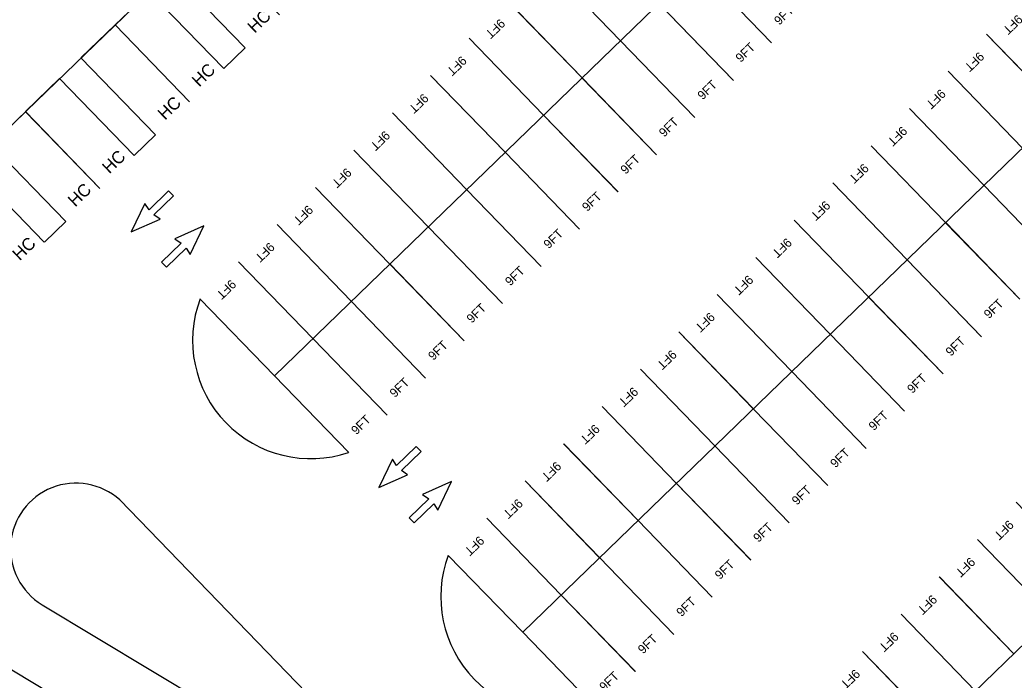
# Model space of a CAD drawing. Extents: x 468143 to 491361, y 1438528 to 1468730.
# Drawn here: x 490735.7 to 490902.9, y 1467851.1 to 1467962.1 of the extents above; entities that cross this region are included whole.
import ezdxf

# ---------------------------------------------------------------- set-up
doc = ezdxf.new("R2010")
doc.units = 0
doc.layers.add('Default', color=7, linetype='Continuous')
doc.layers.add('Xreference_dp', color=7, linetype='Continuous')

# ---------------------------------------------------------------- blocks, each defined once
blk = doc.blocks.new('STALL 9FT SURFACE LOT')
at = {"layer": 'Default'}
for points in [[(0, 0), (0, 216)], [(108, 216), (108, 0)]]:
    blk.add_lwpolyline(points, dxfattribs=at)
blk.add_text('9FT', height=18, dxfattribs=at).set_placement((35.2, 14.1))
blk = doc.blocks.new('STALL HC')
at = {"layer": 'Default'}
blk.add_lwpolyline([(0, 0), (0, 216), (96, 216), (96, 0)], dxfattribs=at)
blk.add_text('HC', height=25, dxfattribs=at).set_placement((33.6, 7.1))
blk = doc.blocks.new('arrow-thru')
at = {"layer": 'Default'}
blk.add_lwpolyline([(14.99997, 0), (28.999942, 0), (28.999942, 54.99989), (43.999912, 51.999896), (21.999956, 111.999776), (0, 51.999896), (14.99997, 54.99989)], close=True, dxfattribs=at)

msp = doc.modelspace()

# ---------------------------------------------------------------- linework, layer by layer
at = {"layer": 'Xreference_dp'}
for p, q in [((490847.35, 1468053.76), (490713.8, 1467924.54)), ((490847.35, 1468053.76), (490713.8, 1467924.54)), ((490778.55, 1467902.23), (490901.32, 1468021.25)), ((490778.55, 1467902.23), (490901.32, 1468021.25)), ((490820.27, 1467859.11), (490949.51, 1467984.39)), ((490820.27, 1467859.11), (490949.51, 1467984.39)), ((490770.03, 1467953.9), (490773.62, 1467957.38)), ((490770.03, 1467953.9), (490773.62, 1467957.38)), ((490838.14, 1467792.91), (490999.83, 1467949.37)), ((490838.14, 1467792.91), (490999.83, 1467949.37)), ((490754.94, 1467939.3), (490758.53, 1467942.77)), ((490754.94, 1467939.3), (490758.53, 1467942.77)), ((490739.85, 1467924.7), (490743.44, 1467928.17)), ((490739.85, 1467924.7), (490743.44, 1467928.17)), ((490825.62, 1467805.85), (490752.53, 1467881.36)), ((490825.62, 1467805.85), (490752.53, 1467881.36)), ((490739.5, 1467863.74), (490770.14, 1467845.31)), ((490739.5, 1467863.74), (490770.14, 1467845.31)), ((490730.76, 1467854.99), (490763.95, 1467835.03)), ((490730.76, 1467854.99), (490763.95, 1467835.03))]:
    msp.add_line(p, q, dxfattribs=at)
for centre, radius, start, end in [((490784.65, 1467908.19), 19.88, 159.4631, 288.651), ((490784.65, 1467908.19), 19.88, 159.4631, 288.651), ((490745.17, 1467873.18), 11.01, 48.0329, 238.9747), ((490745.17, 1467873.18), 11.01, 48.0329, 238.9747), ((490826.37, 1467865.07), 19.88, 159.4631, 288.651), ((490826.37, 1467865.07), 19.88, 159.4631, 288.651)]:
    msp.add_arc(centre, radius, start, end, dxfattribs=at)

# ---------------------------------------------------------------- block references
for name, p, xscale, yscale, rotation in [('STALL 9FT SURFACE LOT', (490830.65, 1467977.8), 0.08333072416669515, 0.08333072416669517, -135.94293275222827), ('STALL 9FT SURFACE LOT', (490830.65, 1467977.8), 0.08333072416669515, 0.08333072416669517, -135.94293275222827), ('STALL HC', (490773.62, 1467957.38), 0.0833307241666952, 0.08333072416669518, 44.0699974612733), ('STALL HC', (490773.62, 1467957.38), 0.0833307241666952, 0.08333072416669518, 44.0699974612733), ('STALL 9FT SURFACE LOT', (490862.1, 1467958.24), 0.0833307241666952, 0.08333072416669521, 44.05706724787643), ('STALL 9FT SURFACE LOT', (490862.1, 1467958.24), 0.0833307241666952, 0.08333072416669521, 44.05706724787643), ('STALL 9FT SURFACE LOT', (490824.19, 1467971.54), 0.08333072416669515, 0.08333072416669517, -135.94293275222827), ('STALL 9FT SURFACE LOT', (490824.19, 1467971.54), 0.08333072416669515, 0.08333072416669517, -135.94293275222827), ('STALL 9FT SURFACE LOT', (490855.63, 1467951.98), 0.0833307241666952, 0.08333072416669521, 44.05706724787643), ('STALL 9FT SURFACE LOT', (490855.63, 1467951.98), 0.0833307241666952, 0.08333072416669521, 44.05706724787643), ('STALL HC', (490764.28, 1467948.34), 0.0833307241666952, 0.08333072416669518, 44.0699974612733), ('STALL HC', (490764.28, 1467948.34), 0.0833307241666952, 0.08333072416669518, 44.0699974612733), ('STALL 9FT SURFACE LOT', (490904.71, 1467965.97), 0.08333072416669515, 0.08333072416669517, -135.94293275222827), ('STALL 9FT SURFACE LOT', (490904.71, 1467965.97), 0.08333072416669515, 0.08333072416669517, -135.94293275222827), ('STALL 9FT SURFACE LOT', (490817.72, 1467965.28), 0.08333072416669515, 0.08333072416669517, -135.94293275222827), ('STALL 9FT SURFACE LOT', (490817.72, 1467965.28), 0.08333072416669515, 0.08333072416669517, -135.94293275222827), ('STALL 9FT SURFACE LOT', (490849.22, 1467945.67), 0.0833307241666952, 0.08333072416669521, 44.05706724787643), ('STALL 9FT SURFACE LOT', (490849.22, 1467945.67), 0.0833307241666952, 0.08333072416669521, 44.05706724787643), ('STALL HC', (490758.53, 1467942.77), 0.0833307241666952, 0.08333072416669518, 44.0699974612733), ('STALL HC', (490758.53, 1467942.77), 0.0833307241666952, 0.08333072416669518, 44.0699974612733), ('STALL 9FT SURFACE LOT', (490898.25, 1467959.72), 0.08333072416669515, 0.08333072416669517, -135.94293275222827), ('STALL 9FT SURFACE LOT', (490898.25, 1467959.72), 0.08333072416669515, 0.08333072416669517, -135.94293275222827), ('STALL 9FT SURFACE LOT', (490811.25, 1467959.03), 0.08333072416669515, 0.08333072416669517, -135.94293275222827), ('STALL 9FT SURFACE LOT', (490811.25, 1467959.03), 0.08333072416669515, 0.08333072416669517, -135.94293275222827), ('STALL 9FT SURFACE LOT', (490842.75, 1467939.41), 0.0833307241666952, 0.08333072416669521, 44.05706724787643), ('STALL 9FT SURFACE LOT', (490842.75, 1467939.41), 0.0833307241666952, 0.08333072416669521, 44.05706724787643), ('STALL 9FT SURFACE LOT', (490804.84, 1467952.71), 0.08333072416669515, 0.08333072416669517, -135.94293275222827), ('STALL 9FT SURFACE LOT', (490804.84, 1467952.71), 0.08333072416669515, 0.08333072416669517, -135.94293275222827), ('STALL 9FT SURFACE LOT', (490891.78, 1467953.46), 0.08333072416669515, 0.08333072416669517, -135.94293275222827), ('STALL 9FT SURFACE LOT', (490891.78, 1467953.46), 0.08333072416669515, 0.08333072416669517, -135.94293275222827), ('STALL HC', (490749.19, 1467933.74), 0.0833307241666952, 0.08333072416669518, 44.0699974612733), ('STALL HC', (490749.19, 1467933.74), 0.0833307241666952, 0.08333072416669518, 44.0699974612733), ('STALL 9FT SURFACE LOT', (490836.28, 1467933.16), 0.0833307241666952, 0.08333072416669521, 44.05706724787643), ('STALL 9FT SURFACE LOT', (490836.28, 1467933.16), 0.0833307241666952, 0.08333072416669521, 44.05706724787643), ('STALL HC', (490743.44, 1467928.17), 0.0833307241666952, 0.08333072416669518, 44.0699974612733), ('STALL HC', (490743.44, 1467928.17), 0.0833307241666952, 0.08333072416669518, 44.0699974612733), ('STALL 9FT SURFACE LOT', (490798.37, 1467946.45), 0.08333072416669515, 0.08333072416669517, -135.94293275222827), ('STALL 9FT SURFACE LOT', (490798.37, 1467946.45), 0.08333072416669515, 0.08333072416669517, -135.94293275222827), ('STALL 9FT SURFACE LOT', (490829.82, 1467926.9), 0.0833307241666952, 0.08333072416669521, 44.05706724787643), ('STALL 9FT SURFACE LOT', (490829.82, 1467926.9), 0.0833307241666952, 0.08333072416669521, 44.05706724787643), ('STALL 9FT SURFACE LOT', (490885.31, 1467947.2), 0.08333072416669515, 0.08333072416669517, -135.94293275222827), ('STALL 9FT SURFACE LOT', (490885.31, 1467947.2), 0.08333072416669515, 0.08333072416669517, -135.94293275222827), ('STALL 9FT SURFACE LOT', (490878.84, 1467940.94), 0.08333072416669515, 0.08333072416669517, -135.94293275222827), ('STALL 9FT SURFACE LOT', (490878.84, 1467940.94), 0.08333072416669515, 0.08333072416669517, -135.94293275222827), ('STALL 9FT SURFACE LOT', (490791.9, 1467940.2), 0.08333072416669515, 0.08333072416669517, -135.94293275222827), ('STALL 9FT SURFACE LOT', (490791.9, 1467940.2), 0.08333072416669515, 0.08333072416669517, -135.94293275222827), ('STALL 9FT SURFACE LOT', (490823.35, 1467920.64), 0.0833307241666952, 0.08333072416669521, 44.05706724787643), ('STALL 9FT SURFACE LOT', (490823.35, 1467920.64), 0.0833307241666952, 0.08333072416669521, 44.05706724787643), ('STALL 9FT SURFACE LOT', (490910.29, 1467921.38), 0.0833307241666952, 0.08333072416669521, 44.05706724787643), ('STALL 9FT SURFACE LOT', (490910.29, 1467921.38), 0.0833307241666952, 0.08333072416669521, 44.05706724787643), ('STALL HC', (490734.1, 1467919.13), 0.0833307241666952, 0.08333072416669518, 44.0699974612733), ('STALL HC', (490734.1, 1467919.13), 0.0833307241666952, 0.08333072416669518, 44.0699974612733), ('arrow-thru', (490762.42, 1467931.62), 0.0833307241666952, 0.08333072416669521, 134.05706724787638), ('arrow-thru', (490762.42, 1467931.62), 0.0833307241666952, 0.08333072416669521, 134.05706724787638), ('STALL 9FT SURFACE LOT', (490872.38, 1467934.68), 0.08333072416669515, 0.08333072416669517, -135.94293275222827), ('STALL 9FT SURFACE LOT', (490872.38, 1467934.68), 0.08333072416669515, 0.08333072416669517, -135.94293275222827), ('STALL 9FT SURFACE LOT', (490903.82, 1467915.12), 0.0833307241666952, 0.08333072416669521, 44.05706724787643), ('STALL 9FT SURFACE LOT', (490903.82, 1467915.12), 0.0833307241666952, 0.08333072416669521, 44.05706724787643), ('STALL 9FT SURFACE LOT', (490785.43, 1467933.94), 0.08333072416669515, 0.08333072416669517, -135.94293275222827), ('STALL 9FT SURFACE LOT', (490785.43, 1467933.94), 0.08333072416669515, 0.08333072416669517, -135.94293275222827), ('STALL 9FT SURFACE LOT', (490816.88, 1467914.38), 0.0833307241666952, 0.08333072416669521, 44.05706724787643), ('STALL 9FT SURFACE LOT', (490816.88, 1467914.38), 0.0833307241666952, 0.08333072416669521, 44.05706724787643), ('arrow-thru', (490758.7, 1467922.28), 0.08333072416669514, 0.08333072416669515, -45.942932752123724), ('arrow-thru', (490758.7, 1467922.28), 0.08333072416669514, 0.08333072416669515, -45.942932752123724), ('STALL 9FT SURFACE LOT', (490778.97, 1467927.68), 0.08333072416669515, 0.08333072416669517, -135.94293275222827), ('STALL 9FT SURFACE LOT', (490778.97, 1467927.68), 0.08333072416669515, 0.08333072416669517, -135.94293275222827), ('STALL 9FT SURFACE LOT', (490810.41, 1467908.12), 0.0833307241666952, 0.08333072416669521, 44.05706724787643), ('STALL 9FT SURFACE LOT', (490810.41, 1467908.12), 0.0833307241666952, 0.08333072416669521, 44.05706724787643), ('STALL 9FT SURFACE LOT', (490865.91, 1467928.42), 0.08333072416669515, 0.08333072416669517, -135.94293275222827), ('STALL 9FT SURFACE LOT', (490865.91, 1467928.42), 0.08333072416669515, 0.08333072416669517, -135.94293275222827), ('STALL 9FT SURFACE LOT', (490897.36, 1467908.87), 0.0833307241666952, 0.08333072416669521, 44.05706724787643), ('STALL 9FT SURFACE LOT', (490897.36, 1467908.87), 0.0833307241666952, 0.08333072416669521, 44.05706724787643), ('STALL 9FT SURFACE LOT', (490772.5, 1467921.42), 0.08333072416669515, 0.08333072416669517, -135.94293275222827), ('STALL 9FT SURFACE LOT', (490772.5, 1467921.42), 0.08333072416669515, 0.08333072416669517, -135.94293275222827), ('STALL 9FT SURFACE LOT', (490803.95, 1467901.86), 0.0833307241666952, 0.08333072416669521, 44.05706724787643), ('STALL 9FT SURFACE LOT', (490803.95, 1467901.86), 0.0833307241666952, 0.08333072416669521, 44.05706724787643), ('STALL 9FT SURFACE LOT', (490859.44, 1467922.17), 0.08333072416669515, 0.08333072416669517, -135.94293275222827), ('STALL 9FT SURFACE LOT', (490859.44, 1467922.17), 0.08333072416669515, 0.08333072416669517, -135.94293275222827), ('STALL 9FT SURFACE LOT', (490890.94, 1467902.55), 0.0833307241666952, 0.08333072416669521, 44.05706724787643), ('STALL 9FT SURFACE LOT', (490890.94, 1467902.55), 0.0833307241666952, 0.08333072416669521, 44.05706724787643), ('STALL 9FT SURFACE LOT', (490852.97, 1467915.91), 0.08333072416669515, 0.08333072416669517, -135.94293275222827), ('STALL 9FT SURFACE LOT', (490852.97, 1467915.91), 0.08333072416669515, 0.08333072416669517, -135.94293275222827), ('STALL 9FT SURFACE LOT', (490797.48, 1467895.61), 0.0833307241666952, 0.08333072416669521, 44.05706724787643), ('STALL 9FT SURFACE LOT', (490797.48, 1467895.61), 0.0833307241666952, 0.08333072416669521, 44.05706724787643), ('STALL 9FT SURFACE LOT', (490884.47, 1467896.3), 0.0833307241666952, 0.08333072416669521, 44.05706724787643), ('STALL 9FT SURFACE LOT', (490884.47, 1467896.3), 0.0833307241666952, 0.08333072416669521, 44.05706724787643), ('STALL 9FT SURFACE LOT', (490846.56, 1467909.6), 0.08333072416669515, 0.08333072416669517, -135.94293275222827), ('STALL 9FT SURFACE LOT', (490846.56, 1467909.6), 0.08333072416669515, 0.08333072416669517, -135.94293275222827), ('STALL 9FT SURFACE LOT', (490878, 1467890.04), 0.0833307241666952, 0.08333072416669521, 44.05706724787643), ('STALL 9FT SURFACE LOT', (490878, 1467890.04), 0.0833307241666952, 0.08333072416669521, 44.05706724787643), ('STALL 9FT SURFACE LOT', (490791.01, 1467889.35), 0.0833307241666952, 0.08333072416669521, 44.05706724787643), ('STALL 9FT SURFACE LOT', (490791.01, 1467889.35), 0.0833307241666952, 0.08333072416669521, 44.05706724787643), ('STALL 9FT SURFACE LOT', (490840.09, 1467903.34), 0.08333072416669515, 0.08333072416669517, -135.94293275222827), ('STALL 9FT SURFACE LOT', (490840.09, 1467903.34), 0.08333072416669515, 0.08333072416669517, -135.94293275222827), ('STALL 9FT SURFACE LOT', (490871.54, 1467883.78), 0.0833307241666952, 0.08333072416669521, 44.05706724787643), ('STALL 9FT SURFACE LOT', (490871.54, 1467883.78), 0.0833307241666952, 0.08333072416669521, 44.05706724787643), ('STALL 9FT SURFACE LOT', (490833.62, 1467897.08), 0.08333072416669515, 0.08333072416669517, -135.94293275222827), ('STALL 9FT SURFACE LOT', (490833.62, 1467897.08), 0.08333072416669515, 0.08333072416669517, -135.94293275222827), ('STALL 9FT SURFACE LOT', (490865.07, 1467877.52), 0.0833307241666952, 0.08333072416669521, 44.05706724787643), ('STALL 9FT SURFACE LOT', (490865.07, 1467877.52), 0.0833307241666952, 0.08333072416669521, 44.05706724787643), ('arrow-thru', (490804.04, 1467888.61), 0.0833307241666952, 0.08333072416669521, 134.05706724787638), ('arrow-thru', (490804.04, 1467888.61), 0.0833307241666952, 0.08333072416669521, 134.05706724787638), ('STALL 9FT SURFACE LOT', (490827.15, 1467890.82), 0.08333072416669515, 0.08333072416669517, -135.94293275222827), ('STALL 9FT SURFACE LOT', (490827.15, 1467890.82), 0.08333072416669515, 0.08333072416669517, -135.94293275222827), ('STALL 9FT SURFACE LOT', (490858.6, 1467871.26), 0.0833307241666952, 0.08333072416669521, 44.05706724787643), ('STALL 9FT SURFACE LOT', (490858.6, 1467871.26), 0.0833307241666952, 0.08333072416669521, 44.05706724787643), ('arrow-thru', (490800.33, 1467879.27), 0.08333072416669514, 0.08333072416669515, -45.942932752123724), ('arrow-thru', (490800.33, 1467879.27), 0.08333072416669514, 0.08333072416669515, -45.942932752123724), ('STALL 9FT SURFACE LOT', (490820.69, 1467884.56), 0.08333072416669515, 0.08333072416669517, -135.94293275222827), ('STALL 9FT SURFACE LOT', (490820.69, 1467884.56), 0.08333072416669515, 0.08333072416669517, -135.94293275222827), ('STALL 9FT SURFACE LOT', (490852.13, 1467865.01), 0.0833307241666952, 0.08333072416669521, 44.05706724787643), ('STALL 9FT SURFACE LOT', (490852.13, 1467865.01), 0.0833307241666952, 0.08333072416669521, 44.05706724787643), ('STALL 9FT SURFACE LOT', (490903.21, 1467880.97), 0.08333072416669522, 0.08333072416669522, -135.9654817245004), ('STALL 9FT SURFACE LOT', (490903.21, 1467880.97), 0.08333072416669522, 0.08333072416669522, -135.9654817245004), ('STALL 9FT SURFACE LOT', (490814.22, 1467878.3), 0.08333072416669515, 0.08333072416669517, -135.94293275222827), ('STALL 9FT SURFACE LOT', (490814.22, 1467878.3), 0.08333072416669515, 0.08333072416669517, -135.94293275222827), ('STALL 9FT SURFACE LOT', (490845.67, 1467858.75), 0.0833307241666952, 0.08333072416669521, 44.05706724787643), ('STALL 9FT SURFACE LOT', (490845.67, 1467858.75), 0.0833307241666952, 0.08333072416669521, 44.05706724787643), ('STALL 9FT SURFACE LOT', (490896.74, 1467874.72), 0.08333072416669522, 0.08333072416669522, -135.9654817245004), ('STALL 9FT SURFACE LOT', (490896.74, 1467874.72), 0.08333072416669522, 0.08333072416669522, -135.9654817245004), ('STALL 9FT SURFACE LOT', (490839.2, 1467852.49), 0.0833307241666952, 0.08333072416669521, 44.05706724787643), ('STALL 9FT SURFACE LOT', (490839.2, 1467852.49), 0.0833307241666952, 0.08333072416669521, 44.05706724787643), ('STALL 9FT SURFACE LOT', (490890.33, 1467868.41), 0.08333072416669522, 0.08333072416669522, -135.9654817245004), ('STALL 9FT SURFACE LOT', (490890.33, 1467868.41), 0.08333072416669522, 0.08333072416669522, -135.9654817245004), ('STALL 9FT SURFACE LOT', (490832.73, 1467846.23), 0.0833307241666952, 0.08333072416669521, 44.05706724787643), ('STALL 9FT SURFACE LOT', (490832.73, 1467846.23), 0.0833307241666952, 0.08333072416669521, 44.05706724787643), ('STALL 9FT SURFACE LOT', (490883.86, 1467862.15), 0.08333072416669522, 0.08333072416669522, -135.9654817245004), ('STALL 9FT SURFACE LOT', (490883.86, 1467862.15), 0.08333072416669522, 0.08333072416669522, -135.9654817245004), ('STALL 9FT SURFACE LOT', (490877.39, 1467855.9), 0.08333072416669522, 0.08333072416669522, -135.9654817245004), ('STALL 9FT SURFACE LOT', (490877.39, 1467855.9), 0.08333072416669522, 0.08333072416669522, -135.9654817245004)]:
    msp.add_blockref(name, p, dxfattribs=dict(at, xscale=xscale, yscale=yscale, rotation=rotation))

doc.saveas('drawing.dxf')
